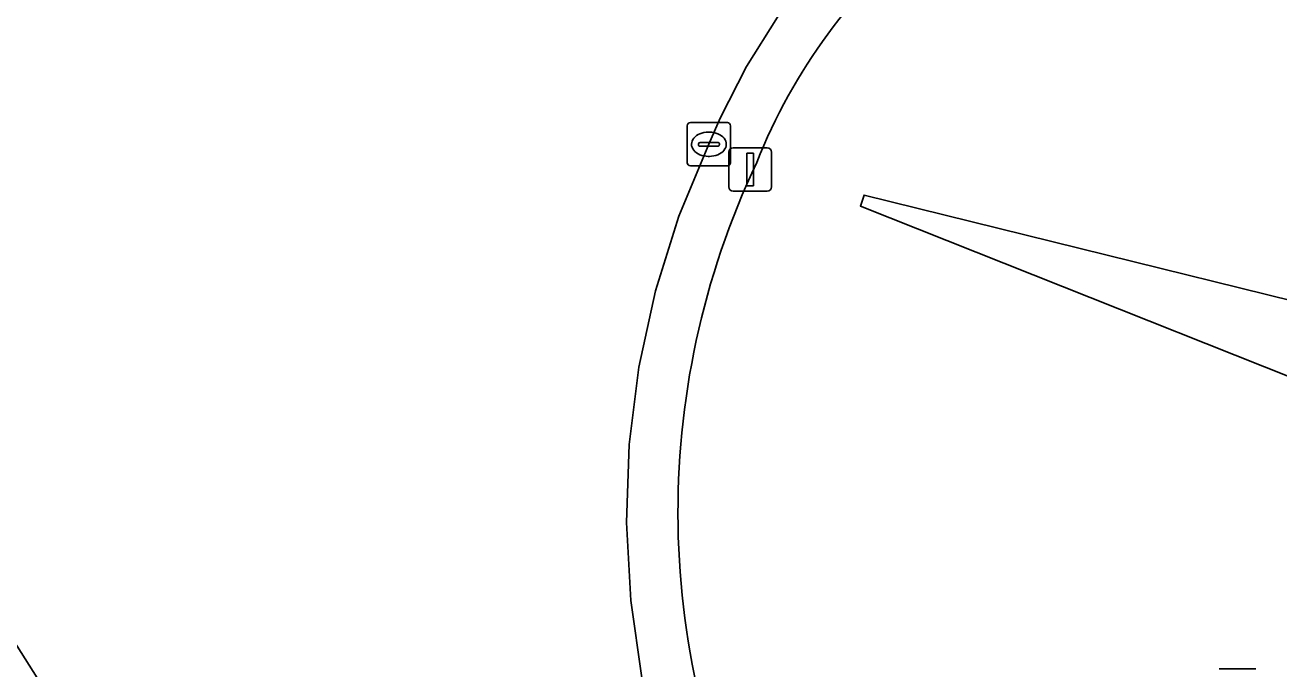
# Model space of a CAD drawing. Extents: x 159279 to 160377, y 384531 to 385888.
# Drawn here: x 160331.6 to 160360.53, y 384768.73 to 384783.59 of the extents above; entities that cross this region are included whole.
import ezdxf

# ---------------------------------------------------------------- set-up
doc = ezdxf.new("R2010")
doc.units = 0
for name, color, linetype in [('IMGEO_Berm_groen', 7, 'Continuous'), ('IMGEO_Kolk', 7, 'Continuous'), ('IMGEO_Rijbaan_regionaal_gesloten', 7, 'Continuous'), ('IMGEO_Rioolput', 7, 'Continuous'), ('IMGEO_Terreindeel_open', 7, 'Continuous'), ('IMGEO_Verkeerseiland_open', 7, 'Continuous'), ('IMGEO_Verkeersregelinstallatiepaal', 7, 'Continuous')]:
    doc.layers.add(name, color=color, linetype=linetype)

msp = doc.modelspace()

# ---------------------------------------------------------------- linework, layer by layer
at = {"layer": 'IMGEO_Berm_groen'}
msp.add_lwpolyline([(160374.184, 384757.758), (160368.333, 384773.858), (160359.535, 384759.178), (160359.305, 384759.276), (160365.497, 384773.592), (160350.876, 384779.412), (160350.96, 384779.667), (160366.476, 384775.835), (160367.212, 384776.944), (160366.184, 384779.773), (160359.114, 384790.928)], dxfattribs=at)
for centre, radius, start, end in [((160360.766, 384775.56), 13.209, 128.9682, 158.4085), ((160365.55, 384772.334), 18.885, 154.6438, 207.1532)]:
    msp.add_arc(centre, radius, start, end, dxfattribs=at)
at = {"layer": 'IMGEO_Kolk'}
for p, q in [((160346.878, 384780.414), (160346.878, 384781.266)), ((160346.953, 384781.34), (160347.805, 384781.34)), ((160347.879, 384781.266), (160347.879, 384780.414)), ((160347.18, 384780.883), (160347.578, 384780.883)), ((160347.366, 384781.12), (160347.391, 384781.12)), ((160347.137, 384780.834), (160347.137, 384780.846)), ((160347.575, 384780.797), (160347.177, 384780.797)), ((160347.621, 384780.846), (160347.621, 384780.834)), ((160347.805, 384780.34), (160346.953, 384780.34)), ((160347.389, 384780.56), (160347.364, 384780.56))]:
    msp.add_line(p, q, dxfattribs=at)
for points in [[(160346.878, 384780.414), (160346.878, 384781.266)], [(160346.953, 384781.34), (160347.805, 384781.34)], [(160347.879, 384781.266), (160347.879, 384780.414)], [(160347.805, 384780.34), (160346.953, 384780.34)]]:
    msp.add_lwpolyline(points, dxfattribs=at)
for centre, radius, start, end in [((160346.955, 384781.264), 0.0765, 91.552, 178.448), ((160346.955, 384781.264), 0.0765, 91.552, 178.448), ((160347.803, 384781.264), 0.0765, 1.552, 88.448), ((160347.803, 384781.264), 0.0765, 1.552, 88.448), ((160347.177, 384780.843), 0.0403, 85.8775, 175.7526), ((160347.582, 384780.845), 0.0386, 1.7309, 96.639), ((160347.174, 384780.833), 0.0366, 178.938, 274.7102), ((160347.578, 384780.84), 0.043, 264.8664, 352.4533), ((160346.955, 384780.416), 0.0765, 181.552, 268.448), ((160346.955, 384780.416), 0.0765, 181.552, 268.448), ((160347.803, 384780.416), 0.0765, 271.552, 358.448), ((160347.803, 384780.416), 0.0765, 271.552, 358.448)]:
    msp.add_arc(centre, radius, start, end, dxfattribs=at)
for centre, major_axis, ratio, start_param, end_param in [((160347.365, 384780.84), (-0.387, 0.002), 0.722429, 4.712389, 7.853982), ((160347.39, 384780.84), (-0.39, 0.002), 0.717154, 1.570796, 4.712389)]:
    msp.add_ellipse(centre, major_axis=major_axis, ratio=ratio, start_param=start_param, end_param=end_param, dxfattribs=at)
at = {"layer": 'IMGEO_Rijbaan_regionaal_gesloten'}
for points in [[(160336.947, 384767.775), (160347.835, 384762.831), (160347.539, 384763.41), (160346.818, 384765.062), (160346.247, 384766.771), (160345.831, 384768.524), (160345.574, 384770.308), (160345.476, 384772.107), (160345.54, 384773.908), (160345.765, 384775.696), (160346.148, 384777.456), (160346.687, 384779.176), (160347.378, 384780.84), (160347.637, 384781.444), (160348.247, 384782.636), (160348.96, 384783.77), (160349.771, 384784.834), (160350.675, 384785.823), (160351.663, 384786.726), (160355.107, 384789.497), (160358.526, 384791.855)], [(160340.161, 384788.275), (160339.813, 384789.54), (160328.122, 384782.407), (160327.66, 384778.271), (160327.182, 384775.959), (160333.951, 384765.247), (160335.108, 384767.704)]]:
    msp.add_lwpolyline(points, dxfattribs=at)
msp.add_lwpolyline([(160327.182, 384775.959), (160326.996, 384775), (160326.824, 384774.114), (160325.845, 384770.533), (160325.479, 384769.37), (160324.744, 384767.146), (160323.789, 384764.932), (160326.19, 384761.803), (160328.892, 384758.282), (160329.368, 384757.661), (160331.717, 384761.386), (160331.796, 384761.511), (160331.881, 384761.646), (160333.74, 384764.881), (160333.951, 384765.247)], close=True, dxfattribs=at)
at = {"layer": 'IMGEO_Rioolput'}
msp.add_line((160359.148, 384768.728), (160360, 384768.728), dxfattribs=at)
msp.add_lwpolyline([(160359.148, 384768.728), (160360, 384768.728)], dxfattribs=at)
at = {"layer": 'IMGEO_Terreindeel_open'}
msp.add_lwpolyline([(160368.333, 384773.858), (160367.212, 384776.944), (160366.476, 384775.835), (160350.96, 384779.667), (160350.876, 384779.412), (160365.497, 384773.592), (160359.305, 384759.276), (160359.535, 384759.178)], close=True, dxfattribs=at)
at = {"layer": 'IMGEO_Verkeerseiland_open'}
msp.add_lwpolyline([(160348.96, 384783.77), (160348.247, 384782.636), (160347.637, 384781.444), (160347.378, 384780.84), (160346.687, 384779.176), (160346.148, 384777.456), (160345.765, 384775.696), (160345.54, 384773.908), (160345.476, 384772.107), (160345.574, 384770.308), (160345.831, 384768.524)], dxfattribs=at)
for centre, radius, start, end in [((160360.766, 384775.56), 13.209, 128.9682, 158.4085), ((160365.55, 384772.334), 18.885, 154.6438, 207.1532)]:
    msp.add_arc(centre, radius, start, end, dxfattribs=at)
at = {"layer": 'IMGEO_Verkeersregelinstallatiepaal'}
for p, q in [((160347.836, 384779.858), (160347.836, 384780.658)), ((160347.836, 384780.658), (160347.836, 384779.858)), ((160347.936, 384780.758), (160348.726, 384780.758)), ((160348.726, 384780.758), (160347.936, 384780.758)), ((160348.826, 384780.658), (160348.826, 384779.858)), ((160348.826, 384779.858), (160348.826, 384780.658)), ((160348.726, 384779.758), (160347.936, 384779.758)), ((160347.936, 384779.758), (160348.726, 384779.758))]:
    msp.add_line(p, q, dxfattribs=at)
msp.add_lwpolyline([(160348.256, 384780.633), (160348.406, 384780.633), (160348.406, 384779.883), (160348.256, 384779.883), (160348.256, 384780.633)], dxfattribs=at)
for centre, start, end in [((160347.936, 384780.658), 90, 180), ((160347.936, 384780.658), 90, 180), ((160348.726, 384780.658), 0, 90), ((160348.726, 384780.658), 360, 90), ((160347.936, 384779.858), 180, 270), ((160347.936, 384779.858), 180, 270), ((160348.726, 384779.858), 270, 0), ((160348.726, 384779.858), 270, 0)]:
    msp.add_arc(centre, 0.1, start, end, dxfattribs=at)

doc.saveas('drawing.dxf')
